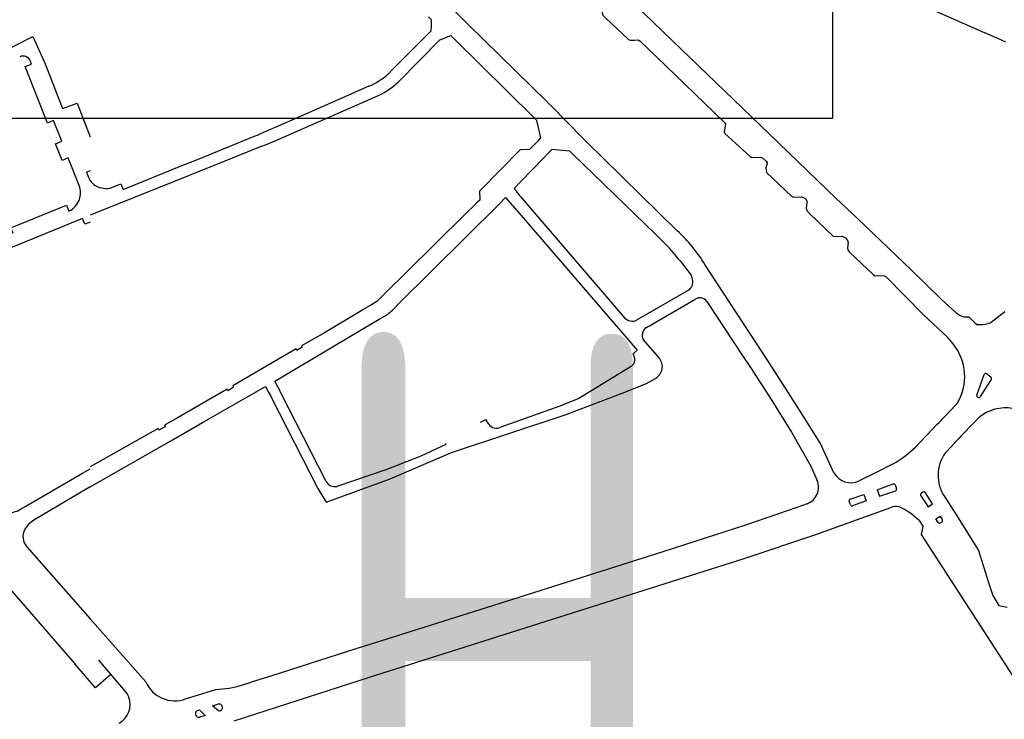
# Model space of a CAD drawing. Extents: x 148869 to 161638, y 453607 to 469810.
# Tile 857 of 1056: x 159130.78 to 159133.57, y 459838.59 to 459840.57. Entities that reach past the tile are written whole.
import ezdxf
from ezdxf.enums import TextEntityAlignment as Align

# ---------------------------------------------------------------- set-up
doc = ezdxf.new("R2010")
doc.units = 0
doc.layers.add('ALG1-OVERZICHT', color=1, linetype='CONTINUOUS')
doc.layers.add('LKI_V01_KANTRIJWEG', color=252, linetype='CONTINUOUS')
doc.layers.add('X-XX-AL-TEKENBLAD-KADER-G-OZ', color=1, linetype='CONTINUOUS', lineweight=25)
doc.styles.add('ISO', font='ISO.shx')

msp = doc.modelspace()

# ---------------------------------------------------------------- linework, layer by layer
at = {"layer": 'LKI_V01_KANTRIJWEG'}
for p, q in [((159132.0428, 459840.5651), (159131.9931, 459840.614)), ((159132.0428, 459840.5651), (159131.9931, 459840.614)), ((159131.9402, 459840.5769), (159131.9485, 459840.5685)), ((159131.9402, 459840.5769), (159131.9485, 459840.5685)), ((159132.0514, 459840.5567), (159132.0428, 459840.5651)), ((159132.0514, 459840.5567), (159132.0428, 459840.5651)), ((159133.5385, 459840.5206), (159133.5108, 459840.5331)), ((159133.5385, 459840.5206), (159133.5108, 459840.5331)), ((159130.6598, 459840.4404), (159130.8213, 459840.5217)), ((159130.6598, 459840.4404), (159130.8213, 459840.5217)), ((159132.0017, 459840.5232), (159132.0027, 459840.5241)), ((159132.0017, 459840.5232), (159132.0027, 459840.5241)), ((159132.0027, 459840.5241), (159132.0111, 459840.5158)), ((159132.0027, 459840.5241), (159132.0111, 459840.5158)), ((159132.0111, 459840.5158), (159132.2382, 459840.2917)), ((159132.0111, 459840.5158), (159132.2382, 459840.2917)), ((159133.55, 459840.5155), (159133.5385, 459840.5206)), ((159133.55, 459840.5155), (159133.5385, 459840.5206)), ((159133.5726, 459840.5053), (159133.55, 459840.5155)), ((159133.5726, 459840.5053), (159133.55, 459840.5155)), ((159130.8173, 459840.4433), (159130.8148, 459840.4513)), ((159130.8173, 459840.4433), (159130.8148, 459840.4513)), ((159131.8253, 459840.4149), (159131.8371, 459840.4268)), ((159131.8253, 459840.4149), (159131.8371, 459840.4268)), ((159131.7715, 459840.3809), (159131.6629, 459840.3332)), ((159131.7715, 459840.3809), (159131.6629, 459840.3332)), ((159131.5148, 459840.2298), (159131.8, 459840.3558)), ((159131.5148, 459840.2298), (159131.8, 459840.3558)), ((159131.6629, 459840.3332), (159131.5062, 459840.2643)), ((159131.6629, 459840.3332), (159131.5062, 459840.2643)), ((159132.2866, 459840.325), (159132.2784, 459840.3334)), ((159132.2866, 459840.325), (159132.2784, 459840.3334)), ((159132.377, 459840.2333), (159132.2866, 459840.325)), ((159132.377, 459840.2333), (159132.2866, 459840.325)), ((159130.9026, 459840.2253), (159130.8796, 459840.2838)), ((159130.9026, 459840.2253), (159130.8796, 459840.2838)), ((159132.2382, 459840.2917), (159132.2465, 459840.2835)), ((159132.2382, 459840.2917), (159132.2465, 459840.2835)), ((159131.4654, 459840.2467), (159131.4916, 459840.258)), ((159131.4654, 459840.2467), (159131.4916, 459840.258)), ((159131.4916, 459840.258), (159131.5009, 459840.262)), ((159131.4916, 459840.258), (159131.5009, 459840.262)), ((159131.5062, 459840.2643), (159131.5009, 459840.262)), ((159131.5062, 459840.2643), (159131.5009, 459840.262)), ((159131.2911, 459840.1759), (159131.4501, 459840.2402)), ((159131.2911, 459840.1759), (159131.4501, 459840.2402)), ((159131.4501, 459840.2402), (159131.4559, 459840.2426)), ((159131.4501, 459840.2402), (159131.4559, 459840.2426)), ((159131.4559, 459840.2426), (159131.4654, 459840.2467)), ((159131.4559, 459840.2426), (159131.4654, 459840.2467)), ((159131.4789, 459840.2155), (159131.5061, 459840.2264)), ((159131.4789, 459840.2155), (159131.5061, 459840.2264)), ((159131.5061, 459840.2264), (159131.5148, 459840.2298)), ((159131.5061, 459840.2264), (159131.5148, 459840.2298)), ((159132.2434, 459840.2202), (159132.2516, 459840.2285)), ((159132.2434, 459840.2202), (159132.2516, 459840.2285)), ((159132.385, 459840.2252), (159132.377, 459840.2333)), ((159132.385, 459840.2252), (159132.377, 459840.2333)), ((159132.6434, 459839.972), (159132.385, 459840.2252)), ((159132.6434, 459839.972), (159132.385, 459840.2252)), ((159131.4689, 459840.2115), (159131.364, 459840.1693)), ((159131.4689, 459840.2115), (159131.364, 459840.1693)), ((159131.4689, 459840.2115), (159131.4789, 459840.2155)), ((159131.4689, 459840.2115), (159131.4789, 459840.2155)), ((159132.2259, 459840.2024), (159132.2339, 459840.2106)), ((159132.2259, 459840.2024), (159132.2339, 459840.2106)), ((159132.2339, 459840.2106), (159132.2434, 459840.2202)), ((159132.2339, 459840.2106), (159132.2434, 459840.2202)), ((159132.2757, 459840.1883), (159132.2895, 459840.2025)), ((159132.2757, 459840.1883), (159132.2895, 459840.2025)), ((159132.2895, 459840.2025), (159132.3384, 459840.1978)), ((159132.2895, 459840.2025), (159132.3384, 459840.1978)), ((159132.3384, 459840.1978), (159132.3481, 459840.1885)), ((159132.3384, 459840.1978), (159132.3481, 459840.1885)), ((159130.9521, 459840.0997), (159130.9206, 459840.1778)), ((159130.9521, 459840.0997), (159130.9206, 459840.1778)), ((159131.364, 459840.1693), (159131.1712, 459840.0915)), ((159131.364, 459840.1693), (159131.1712, 459840.0915)), ((159131.24, 459840.1553), (159131.2911, 459840.1759)), ((159131.24, 459840.1553), (159131.2911, 459840.1759)), ((159132.2001, 459840.1102), (159132.2665, 459840.1788)), ((159132.2001, 459840.1102), (159132.2665, 459840.1788)), ((159132.2665, 459840.1788), (159132.2757, 459840.1883)), ((159132.2665, 459840.1788), (159132.2757, 459840.1883)), ((159132.8846, 459840.1781), (159132.8948, 459840.1688)), ((159132.8846, 459840.1781), (159132.8948, 459840.1688)), ((159130.9831, 459840.1415), (159130.9725, 459840.1373)), ((159130.9831, 459840.1415), (159130.9725, 459840.1373)), ((159130.9725, 459840.1373), (159130.9785, 459840.1233)), ((159130.9725, 459840.1373), (159130.9785, 459840.1233)), ((159130.9824, 459840.1153), (159130.9831, 459840.1141)), ((159130.9824, 459840.1153), (159130.9831, 459840.1141)), ((159131.1542, 459840.0846), (159130.9831, 459840.0156)), ((159131.1542, 459840.0846), (159130.9831, 459840.0156)), ((159131.0447, 459840.0942), (159131.0694, 459840.1045)), ((159131.0447, 459840.0942), (159131.0694, 459840.1045)), ((159131.1712, 459840.0915), (159131.1542, 459840.0846)), ((159131.1712, 459840.0915), (159131.1542, 459840.0846)), ((159132.182, 459840.0916), (159132.2001, 459840.1102)), ((159132.182, 459840.0916), (159132.2001, 459840.1102)), ((159132.182, 459840.0916), (159132.1965, 459840.0728)), ((159132.182, 459840.0916), (159132.1965, 459840.0728)), ((159132.0856, 459840.0597), (159132.0788, 459840.0531)), ((159132.0856, 459840.0597), (159132.0788, 459840.0531)), ((159132.1393, 459840.0474), (159132.1574, 459840.0661)), ((159132.1393, 459840.0474), (159132.1574, 459840.0661)), ((159132.1574, 459840.0661), (159132.1755, 459840.0451)), ((159132.1574, 459840.0661), (159132.1755, 459840.0451)), ((159132.1965, 459840.0728), (159132.2016, 459840.0668)), ((159132.1965, 459840.0728), (159132.2016, 459840.0668)), ((159132.2016, 459840.0668), (159132.2042, 459840.0638)), ((159132.2016, 459840.0668), (159132.2042, 459840.0638)), ((159132.2042, 459840.0638), (159132.4941, 459839.7258)), ((159132.2042, 459840.0638), (159132.4941, 459839.7258)), ((159133, 459840.0664), (159133.0073, 459840.0622)), ((159133, 459840.0664), (159133.0073, 459840.0622)), ((159131.8553, 459839.7651), (159132.1393, 459840.0474)), ((159131.8553, 459839.7651), (159132.1393, 459840.0474)), ((159132.0716, 459840.0459), (159132.0446, 459840.0194)), ((159132.0716, 459840.0459), (159132.0446, 459840.0194)), ((159132.0788, 459840.0531), (159132.0716, 459840.0459)), ((159132.0788, 459840.0531), (159132.0716, 459840.0459)), ((159132.1755, 459840.0451), (159132.1781, 459840.0421)), ((159132.1755, 459840.0451), (159132.1781, 459840.0421)), ((159132.0446, 459840.0194), (159131.8757, 459839.8527)), ((159132.0446, 459840.0194), (159131.8757, 459839.8527)), ((159133.1191, 459839.9523), (159133.1244, 459839.944)), ((159133.1191, 459839.9523), (159133.1244, 459839.944)), ((159132.6511, 459839.8865), (159132.6822, 459839.8459)), ((159132.6511, 459839.8865), (159132.6822, 459839.8459)), ((159131.8757, 459839.8527), (159131.8224, 459839.8002)), ((159131.8757, 459839.8527), (159131.8224, 459839.8002)), ((159133.2343, 459839.8415), (159133.3396, 459839.7337)), ((159133.2343, 459839.8415), (159133.3396, 459839.7337)), ((159132.6847, 459839.8151), (159132.6853, 459839.8162)), ((159132.6847, 459839.8151), (159132.6853, 459839.8162)), ((159131.8086, 459839.7866), (159131.7934, 459839.7716)), ((159131.8086, 459839.7866), (159131.7934, 459839.7716)), ((159131.8224, 459839.8002), (159131.8086, 459839.7866)), ((159131.8224, 459839.8002), (159131.8086, 459839.7866)), ((159132.6765, 459839.8046), (159132.5283, 459839.7185)), ((159132.6765, 459839.8046), (159132.5283, 459839.7185)), ((159132.6915, 459839.7764), (159132.6941, 459839.778)), ((159132.6915, 459839.7764), (159132.6941, 459839.778)), ((159131.7555, 459839.749), (159131.7516, 459839.7467)), ((159131.7555, 459839.749), (159131.7516, 459839.7467)), ((159131.7636, 459839.7538), (159131.7555, 459839.749)), ((159131.7636, 459839.7538), (159131.7555, 459839.749)), ((159131.7765, 459839.7615), (159131.7636, 459839.7538)), ((159131.7765, 459839.7615), (159131.7636, 459839.7538)), ((159131.7934, 459839.7716), (159131.7765, 459839.7615)), ((159131.7934, 459839.7716), (159131.7765, 459839.7615)), ((159131.8433, 459839.7532), (159131.8553, 459839.7651)), ((159131.8433, 459839.7532), (159131.8553, 459839.7651)), ((159132.5559, 459839.6984), (159132.6915, 459839.7764)), ((159132.5559, 459839.6984), (159132.6915, 459839.7764)), ((159131.7799, 459839.7094), (159131.8007, 459839.7217)), ((159131.7799, 459839.7094), (159131.8007, 459839.7217)), ((159131.8007, 459839.7217), (159131.8173, 459839.7316)), ((159131.8007, 459839.7217), (159131.8173, 459839.7316)), ((159133.4071, 459839.6704), (159133.3396, 459839.7337)), ((159133.4071, 459839.6704), (159133.3396, 459839.7337)), ((159133.5309, 459839.713), (159133.5697, 459839.7436)), ((159133.5309, 459839.713), (159133.5697, 459839.7436)), ((159131.5053, 459839.5466), (159131.7799, 459839.7094)), ((159131.5053, 459839.5466), (159131.7799, 459839.7094)), ((159133.4863, 459839.7093), (159133.4885, 459839.7068)), ((159133.4863, 459839.7093), (159133.4885, 459839.7068)), ((159133.5283, 459839.7116), (159133.5309, 459839.713)), ((159133.5283, 459839.7116), (159133.5309, 459839.713)), ((159133.4232, 459839.6519), (159133.4071, 459839.6704)), ((159133.4232, 459839.6519), (159133.4071, 459839.6704)), ((159131.5659, 459839.6378), (159131.3862, 459839.5332)), ((159131.5659, 459839.6378), (159131.3862, 459839.5332)), ((159131.5674, 459839.6334), (159131.5659, 459839.6378)), ((159131.5674, 459839.6334), (159131.5659, 459839.6378)), ((159131.5826, 459839.6421), (159131.5674, 459839.6334)), ((159131.5826, 459839.6421), (159131.5674, 459839.6334)), ((159131.5811, 459839.6465), (159131.5826, 459839.6421)), ((159131.5811, 459839.6465), (159131.5826, 459839.6421)), ((159132.5928, 459839.6113), (159132.5475, 459839.6633)), ((159132.5928, 459839.6113), (159132.5475, 459839.6633)), ((159132.5132, 459839.5879), (159132.365, 459839.4969)), ((159132.5132, 459839.5879), (159132.365, 459839.4969)), ((159133.4904, 459839.507), (159133.5111, 459839.5648)), ((159133.4904, 459839.507), (159133.5111, 459839.5648)), ((159133.5173, 459839.568), (159133.5297, 459839.5584)), ((159133.5173, 459839.568), (159133.5297, 459839.5584)), ((159131.3071, 459839.4329), (159131.4793, 459839.5317)), ((159131.3071, 459839.4329), (159131.4793, 459839.5317)), ((159131.3878, 459839.5283), (159131.3721, 459839.5192)), ((159131.3878, 459839.5283), (159131.3721, 459839.5192)), ((159131.3862, 459839.5332), (159131.3878, 459839.5283)), ((159131.3862, 459839.5332), (159131.3878, 459839.5283)), ((159131.4793, 459839.5317), (159131.4886, 459839.5135)), ((159131.4793, 459839.5317), (159131.4886, 459839.5135)), ((159131.5136, 459839.5302), (159131.5053, 459839.5466)), ((159131.5136, 459839.5302), (159131.5053, 459839.5466)), ((159131.519, 459839.5197), (159131.5136, 459839.5302)), ((159131.519, 459839.5197), (159131.5136, 459839.5302)), ((159133.5309, 459839.5511), (159133.4998, 459839.5028)), ((159133.5309, 459839.5511), (159133.4998, 459839.5028)), ((159131.3721, 459839.5192), (159131.3704, 459839.524)), ((159131.3721, 459839.5192), (159131.3704, 459839.524)), ((159131.4886, 459839.5135), (159131.4935, 459839.5039)), ((159131.4886, 459839.5135), (159131.4935, 459839.5039)), ((159131.4935, 459839.5039), (159131.4958, 459839.4995)), ((159131.4935, 459839.5039), (159131.4958, 459839.4995)), ((159131.4958, 459839.4995), (159131.6273, 459839.2422)), ((159131.4958, 459839.4995), (159131.6273, 459839.2422)), ((159131.5201, 459839.5175), (159131.519, 459839.5197)), ((159131.5201, 459839.5175), (159131.519, 459839.5197)), ((159131.5224, 459839.513), (159131.5201, 459839.5175)), ((159131.5224, 459839.513), (159131.5201, 459839.5175)), ((159131.6502, 459839.2623), (159131.5224, 459839.513)), ((159131.6502, 459839.2623), (159131.5224, 459839.513)), ((159133.3979, 459839.4445), (159133.4317, 459839.4804)), ((159133.3979, 459839.4445), (159133.4317, 459839.4804)), ((159133.3979, 459839.4445), (159133.4317, 459839.4804)), ((159133.3979, 459839.4445), (159133.4317, 459839.4804)), ((159133.4317, 459839.4804), (159133.4344, 459839.4831)), ((159133.4317, 459839.4804), (159133.4344, 459839.4831)), ((159133.4317, 459839.4804), (159133.4344, 459839.4831)), ((159133.4317, 459839.4804), (159133.4344, 459839.4831)), ((159133.3939, 459839.4403), (159133.3979, 459839.4445)), ((159133.3939, 459839.4403), (159133.3979, 459839.4445)), ((159131.1948, 459839.4171), (159131.1773, 459839.4073)), ((159131.1948, 459839.4171), (159131.1773, 459839.4073)), ((159131.193, 459839.4218), (159131.1948, 459839.4171)), ((159131.193, 459839.4218), (159131.1948, 459839.4171)), ((159131.2177, 459839.3816), (159131.3071, 459839.4329)), ((159131.2177, 459839.3816), (159131.3071, 459839.4329)), ((159132.0865, 459839.4302), (159132.1017, 459839.4383)), ((159132.0865, 459839.4302), (159132.1017, 459839.4383)), ((159132.11, 459839.4249), (159132.1017, 459839.4383)), ((159132.11, 459839.4249), (159132.1017, 459839.4383)), ((159133.378, 459839.4243), (159133.3176, 459839.3608)), ((159133.378, 459839.4243), (159133.3176, 459839.3608)), ((159133.378, 459839.4243), (159133.3836, 459839.4294)), ((159133.378, 459839.4243), (159133.3836, 459839.4294)), ((159133.3836, 459839.4294), (159133.3891, 459839.4352)), ((159133.3836, 459839.4294), (159133.3891, 459839.4352)), ((159133.3891, 459839.4352), (159133.3939, 459839.4403)), ((159133.3891, 459839.4352), (159133.3939, 459839.4403)), ((159133.4833, 459839.4297), (159133.4453, 459839.3903)), ((159133.4833, 459839.4297), (159133.4453, 459839.3903)), ((159131.1755, 459839.4121), (159130.9831, 459839.3042)), ((159131.1755, 459839.4121), (159130.9831, 459839.3042)), ((159131.1773, 459839.4073), (159131.1755, 459839.4121)), ((159131.1773, 459839.4073), (159131.1755, 459839.4121)), ((159133.4453, 459839.3903), (159133.4404, 459839.3852)), ((159133.4453, 459839.3903), (159133.4404, 459839.3852)), ((159130.9831, 459839.2469), (159131.2177, 459839.3816)), ((159130.9831, 459839.2469), (159131.2177, 459839.3816)), ((159131.919, 459839.3354), (159131.9902, 459839.3677)), ((159131.919, 459839.3354), (159131.9902, 459839.3677)), ((159131.9902, 459839.3677), (159131.9886, 459839.3695)), ((159131.9902, 459839.3677), (159131.9886, 459839.3695)), ((159133.0861, 459839.2865), (159133.047, 459839.372)), ((159133.0861, 459839.2865), (159133.047, 459839.372)), ((159133.4189, 459839.3612), (159133.401, 459839.3429)), ((159133.4189, 459839.3612), (159133.401, 459839.3429)), ((159133.4349, 459839.3796), (159133.4189, 459839.3612)), ((159133.4349, 459839.3796), (159133.4189, 459839.3612)), ((159133.4404, 459839.3852), (159133.4349, 459839.3796)), ((159133.4404, 459839.3852), (159133.4349, 459839.3796)), ((159131.8761, 459839.3178), (159131.919, 459839.3354)), ((159131.8761, 459839.3178), (159131.919, 459839.3354)), ((159131.8761, 459839.3178), (159131.8555, 459839.3097)), ((159131.8761, 459839.3178), (159131.8555, 459839.3097)), ((159133.2534, 459839.3124), (159133.2096, 459839.2898)), ((159133.2534, 459839.3124), (159133.2096, 459839.2898)), ((159133.2096, 459839.2898), (159133.1575, 459839.2639)), ((159133.2096, 459839.2898), (159133.1575, 459839.2639)), ((159133.2088, 459839.2392), (159133.2535, 459839.2554)), ((159133.2088, 459839.2392), (159133.2535, 459839.2554)), ((159133.2593, 459839.2527), (159133.2631, 459839.2424)), ((159133.2593, 459839.2527), (159133.2631, 459839.2424)), ((159130.9831, 459839.2469), (159130.8239, 459839.1529)), ((159130.9831, 459839.2469), (159130.8239, 459839.1529)), ((159133.1318, 459839.2123), (159133.171, 459839.2258)), ((159133.1318, 459839.2123), (159133.171, 459839.2258)), ((159133.171, 459839.2258), (159133.1778, 459839.2074)), ((159133.171, 459839.2258), (159133.1778, 459839.2074)), ((159133.2088, 459839.2392), (159133.2154, 459839.2208)), ((159133.2088, 459839.2392), (159133.2154, 459839.2208)), ((159133.2154, 459839.2208), (159133.2603, 459839.2365)), ((159133.2154, 459839.2208), (159133.2603, 459839.2365)), ((159133.3376, 459839.232), (159133.3335, 459839.229)), ((159133.3376, 459839.232), (159133.3335, 459839.229)), ((159130.786, 459839.1837), (159130.8009, 459839.1922)), ((159130.786, 459839.1837), (159130.8009, 459839.1922)), ((159133.0103, 459839.1997), (159132.9783, 459839.1878)), ((159133.0103, 459839.1997), (159132.9783, 459839.1878)), ((159133.1331, 459839.196), (159133.1291, 459839.2065)), ((159133.1331, 459839.196), (159133.1291, 459839.2065)), ((159133.1778, 459839.2074), (159133.139, 459839.1933)), ((159133.1778, 459839.2074), (159133.139, 459839.1933)), ((159133.3991, 459839.2196), (159133.4325, 459839.167)), ((159133.3991, 459839.2196), (159133.4325, 459839.167)), ((159133.0347, 459839.1126), (159133.2468, 459839.1887)), ((159133.0347, 459839.1126), (159133.2468, 459839.1887)), ((159133.3863, 459839.1648), (159133.3928, 459839.1546)), ((159133.3863, 459839.1648), (159133.3928, 459839.1546)), ((159133.3271, 459839.1519), (159133.3377, 459839.1358)), ((159133.3271, 459839.1519), (159133.3377, 459839.1358)), ((159133.3912, 459839.1472), (159133.388, 459839.1453)), ((159133.3912, 459839.1472), (159133.388, 459839.1453)), ((159133.3377, 459839.1358), (159133.3328, 459839.1128)), ((159133.3377, 459839.1358), (159133.3328, 459839.1128)), ((159130.8044, 459839.0777), (159130.9831, 459838.8743)), ((159130.8044, 459839.0777), (159130.9831, 459838.8743)), ((159130.7499, 459838.9653), (159130.9397, 459838.7462)), ((159130.7499, 459838.9653), (159130.9397, 459838.7462)), ((159133.5529, 459838.912), (159133.576, 459838.9072)), ((159133.5529, 459838.912), (159133.576, 459838.9072)), ((159131.1401, 459838.6956), (159130.9831, 459838.8743)), ((159131.1401, 459838.6956), (159130.9831, 459838.8743)), ((159131.789, 459838.8062), (159131.7346, 459838.7892)), ((159131.789, 459838.8062), (159131.7346, 459838.7892)), ((159131.0068, 459838.7568), (159131.0881, 459838.6612)), ((159131.0068, 459838.7568), (159131.0881, 459838.6612)), ((159131.3288, 459838.6276), (159131.344, 459838.6324)), ((159131.3288, 459838.6276), (159131.344, 459838.6324)), ((159131.3085, 459838.6005), (159131.2934, 459838.5958)), ((159131.3085, 459838.6005), (159131.2934, 459838.5958)), ((159131.3901, 459838.5848), (159131.4518, 459838.6054)), ((159131.3901, 459838.5848), (159131.4518, 459838.6054))]:
    msp.add_line(p, q, dxfattribs=at)
for points in [[(159132.3287, 459840.8195), (159132.3353, 459840.8088), (159132.3687, 459840.7633), (159132.4062, 459840.7245), (159132.5238, 459840.6108), (159132.6534, 459840.4871), (159132.8764, 459840.2714), (159133.092, 459840.0641), (159133.1534, 459840.0068), (159133.3044, 459839.8609), (159133.3903, 459839.777), (159133.4306, 459839.7411), (159133.4409, 459839.7335), (159133.4535, 459839.7288), (159133.4616, 459839.7281), (159133.4673, 459839.7283), (159133.4863, 459839.7093)], [(159132.3287, 459840.8195), (159132.3353, 459840.8088), (159132.3687, 459840.7633), (159132.4062, 459840.7245), (159132.5238, 459840.6108), (159132.6534, 459840.4871), (159132.8764, 459840.2714), (159133.092, 459840.0641), (159133.1534, 459840.0068), (159133.3044, 459839.8609), (159133.3903, 459839.777), (159133.4306, 459839.7411), (159133.4409, 459839.7335), (159133.4535, 459839.7288), (159133.4616, 459839.7281), (159133.4673, 459839.7283), (159133.4863, 459839.7093)], [(159133.0631, 459840.8195), (159133.0775, 459840.7955), (159133.1121, 459840.7506), (159133.1554, 459840.7075), (159133.1957, 459840.6776), (159133.24, 459840.6541), (159133.5108, 459840.5331)], [(159133.0631, 459840.8195), (159133.0775, 459840.7955), (159133.1121, 459840.7506), (159133.1554, 459840.7075), (159133.1957, 459840.6776), (159133.24, 459840.6541), (159133.5108, 459840.5331)], [(159132.4311, 459840.6106), (159132.4318, 459840.6073), (159132.4312, 459840.5889), (159132.4326, 459840.5822), (159132.4404, 459840.5744), (159132.5058, 459840.5127), (159132.5102, 459840.511), (159132.5227, 459840.511), (159132.5329, 459840.5118), (159132.5388, 459840.5087)], [(159132.4311, 459840.6106), (159132.4318, 459840.6073), (159132.4312, 459840.5889), (159132.4326, 459840.5822), (159132.4404, 459840.5744), (159132.5058, 459840.5127), (159132.5102, 459840.511), (159132.5227, 459840.511), (159132.5329, 459840.5118), (159132.5388, 459840.5087)], [(159131.9485, 459840.5685), (159131.9477, 459840.5674), (159131.947, 459840.5522)], [(159131.9485, 459840.5685), (159131.9477, 459840.5674), (159131.947, 459840.5522)], [(159132.2784, 459840.3334), (159132.2774, 459840.3349), (159132.0514, 459840.5567)], [(159132.2784, 459840.3334), (159132.2774, 459840.3349), (159132.0514, 459840.5567)], [(159131.947, 459840.5522), (159131.9463, 459840.5365), (159131.8371, 459840.4268)], [(159131.947, 459840.5522), (159131.9463, 459840.5365), (159131.8371, 459840.4268)], [(159130.8213, 459840.5217), (159130.8561, 459840.444), (159130.9052, 459840.3176)], [(159130.8213, 459840.5217), (159130.8561, 459840.444), (159130.9052, 459840.3176)], [(159132.0017, 459840.5232), (159131.9712, 459840.5114), (159131.8546, 459840.3934)], [(159132.0017, 459840.5232), (159131.9712, 459840.5114), (159131.8546, 459840.3934)], [(159132.5388, 459840.5087), (159132.6365, 459840.4136), (159132.7763, 459840.2793)], [(159132.5388, 459840.5087), (159132.6365, 459840.4136), (159132.7763, 459840.2793)], [(159130.8796, 459840.2838), (159130.8626, 459840.2768), (159130.7993, 459840.4363), (159130.8173, 459840.4433)], [(159130.8796, 459840.2838), (159130.8626, 459840.2768), (159130.7993, 459840.4363), (159130.8173, 459840.4433)], [(159130.9052, 459840.3176), (159130.9462, 459840.3332), (159130.9831, 459840.2379)], [(159130.9052, 459840.3176), (159130.9462, 459840.3332), (159130.9831, 459840.2379)], [(159132.2516, 459840.2285), (159132.2575, 459840.2345), (159132.2465, 459840.2835)], [(159132.2516, 459840.2285), (159132.2575, 459840.2345), (159132.2465, 459840.2835)], [(159132.7763, 459840.2793), (159132.7794, 459840.2748), (159132.776, 459840.2517), (159132.7777, 459840.2468), (159132.8496, 459840.1816), (159132.8537, 459840.179), (159132.8787, 459840.1803), (159132.8846, 459840.1781)], [(159132.7763, 459840.2793), (159132.7794, 459840.2748), (159132.776, 459840.2517), (159132.7777, 459840.2468), (159132.8496, 459840.1816), (159132.8537, 459840.179), (159132.8787, 459840.1803), (159132.8846, 459840.1781)], [(159130.9206, 459840.1778), (159130.9036, 459840.1708), (159130.8851, 459840.2183), (159130.9026, 459840.2253)], [(159130.9206, 459840.1778), (159130.9036, 459840.1708), (159130.8851, 459840.2183), (159130.9026, 459840.2253)], [(159132.0856, 459840.0597), (159132.0854, 459840.0852), (159132.2004, 459840.2022), (159132.2259, 459840.2024)], [(159132.0856, 459840.0597), (159132.0854, 459840.0852), (159132.2004, 459840.2022), (159132.2259, 459840.2024)], [(159132.3481, 459840.1885), (159132.5818, 459839.9627), (159132.6102, 459839.934)], [(159132.3481, 459840.1885), (159132.5818, 459839.9627), (159132.6102, 459839.934)], [(159132.8948, 459840.1688), (159132.8975, 459840.1641), (159132.8967, 459840.1596), (159132.8936, 459840.1502), (159132.8954, 459840.1372), (159132.9661, 459840.0694), (159132.9701, 459840.0677), (159132.9789, 459840.0673), (159132.9945, 459840.0681), (159133, 459840.0664)], [(159132.8948, 459840.1688), (159132.8975, 459840.1641), (159132.8967, 459840.1596), (159132.8936, 459840.1502), (159132.8954, 459840.1372), (159132.9661, 459840.0694), (159132.9701, 459840.0677), (159132.9789, 459840.0673), (159132.9945, 459840.0681), (159133, 459840.0664)], [(159131.0694, 459840.1045), (159131.0762, 459840.089), (159131.24, 459840.1553)], [(159131.0694, 459840.1045), (159131.0762, 459840.089), (159131.24, 459840.1553)], [(159133.0073, 459840.0622), (159133.0096, 459840.0555), (159133.0096, 459840.0506), (159133.0082, 459840.0355), (159133.0097, 459840.0294), (159133.0171, 459840.0206), (159133.084, 459839.957), (159133.0946, 459839.9556), (159133.1093, 459839.9568), (159133.1191, 459839.9523)], [(159133.0073, 459840.0622), (159133.0096, 459840.0555), (159133.0096, 459840.0506), (159133.0082, 459840.0355), (159133.0097, 459840.0294), (159133.0171, 459840.0206), (159133.084, 459839.957), (159133.0946, 459839.9556), (159133.1093, 459839.9568), (159133.1191, 459839.9523)], [(159130.7655, 459839.9641), (159130.7585, 459839.9806), (159130.9165, 459840.0439), (159130.923, 459840.0274)], [(159130.7655, 459839.9641), (159130.7585, 459839.9806), (159130.9165, 459840.0439), (159130.923, 459840.0274)], [(159132.1781, 459840.0421), (159132.5298, 459839.6336), (159132.5181, 459839.6236)], [(159132.1781, 459840.0421), (159132.5298, 459839.6336), (159132.5181, 459839.6236)], [(159130.9615, 459840.0069), (159130.7165, 459839.9067), (159130.711, 459839.9197), (159130.699, 459839.9147)], [(159130.9615, 459840.0069), (159130.7165, 459839.9067), (159130.711, 459839.9197), (159130.699, 459839.9147)], [(159130.9831, 459839.9963), (159130.9679, 459839.9904), (159130.9615, 459840.0069)], [(159130.9831, 459839.9963), (159130.9679, 459839.9904), (159130.9615, 459840.0069)], [(159133.1244, 459839.944), (159133.1264, 459839.9377), (159133.1248, 459839.924), (159133.1253, 459839.9182), (159133.1303, 459839.9109), (159133.1983, 459839.8469), (159133.2028, 459839.8443), (159133.2132, 459839.8453), (159133.2283, 459839.8447), (159133.2343, 459839.8415)], [(159133.1244, 459839.944), (159133.1264, 459839.9377), (159133.1248, 459839.924), (159133.1253, 459839.9182), (159133.1303, 459839.9109), (159133.1983, 459839.8469), (159133.2028, 459839.8443), (159133.2132, 459839.8453), (159133.2283, 459839.8447), (159133.2343, 459839.8415)], [(159132.9794, 459839.4791), (159132.9024, 459839.6002), (159132.7211, 459839.8767)], [(159132.9794, 459839.4791), (159132.9024, 459839.6002), (159132.7211, 459839.8767)], [(159132.7266, 459839.7716), (159132.8266, 459839.6199), (159132.852, 459839.5823), (159132.9103, 459839.4918), (159132.9662, 459839.4016), (159133.0209, 459839.3061), (159133.0388, 459839.2652)], [(159132.7266, 459839.7716), (159132.8266, 459839.6199), (159132.852, 459839.5823), (159132.9103, 459839.4918), (159132.9662, 459839.4016), (159133.0209, 459839.3061), (159133.0388, 459839.2652)], [(159131.7516, 459839.7467), (159131.6454, 459839.6835), (159131.5811, 459839.6465)], [(159131.7516, 459839.7467), (159131.6454, 459839.6835), (159131.5811, 459839.6465)], [(159132.3292, 459839.4516), (159132.4876, 459839.5126), (159132.5559, 459839.5394), (159132.5821, 459839.5542)], [(159132.3292, 459839.4516), (159132.4876, 459839.5126), (159132.5559, 459839.5394), (159132.5821, 459839.5542)], [(159131.3704, 459839.524), (159131.2318, 459839.4436), (159131.193, 459839.4218)], [(159131.3704, 459839.524), (159131.2318, 459839.4436), (159131.193, 459839.4218)], [(159132.365, 459839.4969), (159132.3115, 459839.4758), (159132.1445, 459839.4158)], [(159132.365, 459839.4969), (159132.3115, 459839.4758), (159132.1445, 459839.4158)], [(159133.047, 459839.372), (159133.0459, 459839.3745), (159132.9794, 459839.4791)], [(159133.047, 459839.372), (159133.0459, 459839.3745), (159132.9794, 459839.4791)], [(159133.5665, 459839.4709), (159133.5409, 459839.4668), (159133.517, 459839.4579), (159133.4988, 459839.4455), (159133.4833, 459839.4297)], [(159133.5665, 459839.4709), (159133.5409, 459839.4668), (159133.517, 459839.4579), (159133.4988, 459839.4455), (159133.4833, 459839.4297)], [(159133.5665, 459839.4709), (159133.5409, 459839.4668), (159133.517, 459839.4579), (159133.4988, 459839.4455), (159133.4833, 459839.4297)], [(159133.5665, 459839.4709), (159133.5409, 459839.4668), (159133.517, 459839.4579), (159133.4988, 459839.4455), (159133.4833, 459839.4297)], [(159135.1296, 459837.86), (159134.9705, 459838.0647), (159134.8858, 459838.1683), (159134.8034, 459838.2655), (159134.6856, 459838.4002), (159134.5865, 459838.5066), (159134.4984, 459838.5952), (159134.2468, 459838.8449), (159133.9258, 459839.1649), (159133.7866, 459839.3027), (159133.6841, 459839.4056), (159133.6412, 459839.4478), (159133.623, 459839.4602), (159133.6017, 459839.4673), (159133.5791, 459839.4707), (159133.5665, 459839.4709)], [(159135.1296, 459837.86), (159134.9705, 459838.0647), (159134.8858, 459838.1683), (159134.8034, 459838.2655), (159134.6856, 459838.4002), (159134.5865, 459838.5066), (159134.4984, 459838.5952), (159134.2468, 459838.8449), (159133.9258, 459839.1649), (159133.7866, 459839.3027), (159133.6841, 459839.4056), (159133.6412, 459839.4478), (159133.623, 459839.4602), (159133.6017, 459839.4673), (159133.5791, 459839.4707), (159133.5665, 459839.4709)], [(159131.6273, 459839.2422), (159131.6503, 459839.2036), (159131.831, 459839.27), (159132.005, 459839.3441), (159132.3292, 459839.4516)], [(159131.6273, 459839.2422), (159131.6503, 459839.2036), (159131.831, 459839.27), (159132.005, 459839.3441), (159132.3292, 459839.4516)], [(159131.8555, 459839.3097), (159131.8187, 459839.2952), (159131.681, 459839.2486)], [(159131.8555, 459839.3097), (159131.8187, 459839.2952), (159131.681, 459839.2486)], [(159130.8009, 459839.1922), (159130.9615, 459839.2864), (159130.9831, 459839.2985)], [(159130.8009, 459839.1922), (159130.9615, 459839.2864), (159130.9831, 459839.2985)], [(159133.3321, 459839.2218), (159133.3524, 459839.1907), (159133.3648, 459839.199), (159133.3448, 459839.2305)], [(159133.3321, 459839.2218), (159133.3524, 459839.1907), (159133.3648, 459839.199), (159133.3448, 459839.2305)], [(159132.9783, 459839.1878), (159132.9573, 459839.1807), (159132.9242, 459839.1687), (159132.8362, 459839.1387), (159132.6027, 459839.0634), (159132.1564, 459838.9215), (159131.789, 459838.8062)], [(159132.9783, 459839.1878), (159132.9573, 459839.1807), (159132.9242, 459839.1687), (159132.8362, 459839.1387), (159132.6027, 459839.0634), (159132.1564, 459838.9215), (159131.789, 459838.8062)], [(159133.3807, 459839.1468), (159133.3742, 459839.157), (159133.3863, 459839.1648)], [(159133.3807, 459839.1468), (159133.3742, 459839.157), (159133.3863, 459839.1648)], [(159133.4325, 459839.167), (159133.4952, 459839.0672), (159133.5238, 459838.9765)], [(159133.4325, 459839.167), (159133.4952, 459839.0672), (159133.5238, 459838.9765)], [(159131.4518, 459838.6054), (159131.7727, 459838.7084), (159132.2909, 459838.8732), (159132.8323, 459839.0443), (159133.0347, 459839.1126)], [(159131.4518, 459838.6054), (159131.7727, 459838.7084), (159132.2909, 459838.8732), (159132.8323, 459839.0443), (159133.0347, 459839.1126)], [(159133.3328, 459839.1128), (159133.9328, 459838.1854), (159133.9561, 459838.1807)], [(159133.3328, 459839.1128), (159133.9328, 459838.1854), (159133.9561, 459838.1807)], [(159133.5238, 459838.9765), (159133.5352, 459838.9396), (159133.5529, 459838.912)], [(159133.5238, 459838.9765), (159133.5352, 459838.9396), (159133.5529, 459838.912)], [(159131.7346, 459838.7892), (159131.4972, 459838.7128), (159131.4384, 459838.695)], [(159131.7346, 459838.7892), (159131.4972, 459838.7128), (159131.4384, 459838.695)], [(159131.0419, 459838.7166), (159130.9984, 459838.6785), (159130.9397, 459838.7462)], [(159131.0419, 459838.7166), (159130.9984, 459838.6785), (159130.9397, 459838.7462)], [(159131.2531, 459838.6472), (159131.3386, 459838.6743), (159131.3762, 459838.6781), (159131.3987, 459838.6821), (159131.4384, 459838.695)], [(159131.2531, 459838.6472), (159131.3386, 459838.6743), (159131.3762, 459838.6781), (159131.3987, 459838.6821), (159131.4384, 459838.695)], [(159131.2884, 459838.6149), (159131.292, 459838.6161), (159131.3085, 459838.6005)], [(159131.2884, 459838.6149), (159131.292, 459838.6161), (159131.3085, 459838.6005)], [(159131.3502, 459838.6139), (159131.3466, 459838.6126), (159131.3288, 459838.6276)], [(159131.3502, 459838.6139), (159131.3466, 459838.6126), (159131.3288, 459838.6276)]]:
    msp.add_lwpolyline(points, dxfattribs=at)
for centre, radius, start, end in [((159130.7931, 459840.4431), 0.0231, 69.3186, 113.8255), ((159130.7931, 459840.4431), 0.0231, 69.3186, 113.8255), ((159130.7931, 459840.4431), 0.0231, 20.6009, 69.3567), ((159130.7931, 459840.4431), 0.0231, 20.6009, 69.3567), ((159131.6937, 459840.5633), 0.1983, 293.1086, 311.5629), ((159131.6937, 459840.5633), 0.1983, 293.1086, 311.5629), ((159131.7194, 459840.5315), 0.1933, 294.6376, 314.391), ((159131.7194, 459840.5315), 0.1933, 294.6376, 314.391), ((159131.0144, 459840.1357), 0.038, 199.0518, 212.4588), ((159131.0144, 459840.1357), 0.038, 199.0518, 212.4588), ((159131.0218, 459840.1389), 0.0459, 212.6581, 238.1416), ((159131.0218, 459840.1389), 0.0459, 212.6581, 238.1416), ((159130.8986, 459840.0792), 0.0573, 340.2723, 20.9084), ((159130.8986, 459840.0792), 0.0573, 340.2723, 20.9084), ((159131.0217, 459840.138), 0.0452, 237.6155, 269.1604), ((159131.0217, 459840.138), 0.0452, 237.6155, 269.1604), ((159131.031, 459840.1247), 0.0334, 252.6496, 294.18), ((159131.031, 459840.1247), 0.0334, 252.6496, 294.18), ((159130.8987, 459840.0792), 0.0572, 295.1588, 340.2728), ((159130.8987, 459840.0792), 0.0572, 295.1588, 340.2728), ((159132.3408, 459839.6463), 0.4446, 31.2135, 47.1049), ((159132.3408, 459839.6463), 0.4446, 31.2135, 47.1049), ((159132.2093, 459839.5476), 0.5568, 37.4973, 43.9511), ((159132.2093, 459839.5476), 0.5568, 37.4973, 43.9511), ((159132.6574, 459839.8283), 0.0304, 336.5114, 35.3482), ((159132.6574, 459839.8283), 0.0304, 336.5114, 35.3482), ((159132.6578, 459839.8278), 0.0297, 308.8905, 334.7709), ((159132.6578, 459839.8278), 0.0297, 308.8905, 334.7709), ((159132.7075, 459839.7601), 0.0223, 31.0141, 126.6584), ((159132.7075, 459839.7601), 0.0223, 31.0141, 126.6584), ((159131.7708, 459839.8139), 0.0946, 299.4588, 320.0525), ((159131.7708, 459839.8139), 0.0946, 299.4588, 320.0525), ((159132.5166, 459839.7472), 0.031, 223.6944, 292.2854), ((159132.5166, 459839.7472), 0.031, 223.6944, 292.2854), ((159132.5708, 459839.6763), 0.0267, 123.8747, 208.9918), ((159132.5708, 459839.6763), 0.0267, 123.8747, 208.9918), ((159133.4982, 459839.7934), 0.0871, 263.5773, 290.1764), ((159133.4982, 459839.7934), 0.0871, 263.5773, 290.1764), ((159133.3106, 459839.5597), 0.1455, 328.2514, 39.3384), ((159133.3106, 459839.5597), 0.1455, 328.2514, 39.3384), ((159132.4989, 459839.6081), 0.0247, 305.2928, 38.9516), ((159132.4989, 459839.6081), 0.0247, 305.2928, 38.9516), ((159132.5625, 459839.5874), 0.0386, 300.5684, 38.2856), ((159132.5625, 459839.5874), 0.0386, 300.5684, 38.2856), ((159133.5157, 459839.5635), 0.00478, 69.8331, 164.8965), ((159133.5157, 459839.5635), 0.00478, 69.8331, 164.8965), ((159133.5269, 459839.5542), 0.00503, 322.4763, 56.6019), ((159133.5269, 459839.5542), 0.00503, 322.4763, 56.6019), ((159133.4953, 459839.5054), 0.00513, 162.0556, 329.7345), ((159133.4953, 459839.5054), 0.00513, 162.0556, 329.7345), ((159133.4953, 459839.5054), 0.00513, 162.0556, 329.7345), ((159133.4953, 459839.5054), 0.00513, 162.0556, 329.7345), ((159132.1323, 459839.4399), 0.0269, 213.8244, 296.7474), ((159132.1323, 459839.4399), 0.0269, 213.8244, 296.7474), ((159133.1175, 459839.5589), 0.2815, 298.8642, 315.2804), ((159133.1175, 459839.5589), 0.2815, 298.8642, 315.2804), ((159133.488, 459839.2799), 0.1074, 144.073, 214.1239), ((159133.488, 459839.2799), 0.1074, 144.073, 214.1239), ((159133.1345, 459839.3153), 0.0563, 210.7162, 294.0943), ((159133.1345, 459839.3153), 0.0563, 210.7162, 294.0943), ((159131.6749, 459839.2763), 0.0284, 209.5715, 282.5243), ((159131.6749, 459839.2763), 0.0284, 209.5715, 282.5243), ((159132.9936, 459839.2459), 0.0491, 289.8105, 23.0612), ((159132.9936, 459839.2459), 0.0491, 289.8105, 23.0612), ((159133.255, 459839.2511), 0.00459, 20.6366, 109.1135), ((159133.255, 459839.2511), 0.00459, 20.6366, 109.1135), ((159133.2588, 459839.2408), 0.00454, 288.7792, 19.8304), ((159133.2588, 459839.2408), 0.00454, 288.7792, 19.8304), ((159133.3363, 459839.2247), 0.00513, 123.0604, 215.4435), ((159133.3363, 459839.2247), 0.00513, 123.0604, 215.4435), ((159133.3405, 459839.2277), 0.00517, 33.0606, 123.4921), ((159133.3405, 459839.2277), 0.00517, 33.0606, 123.4921), ((159133.1333, 459839.2081), 0.00448, 109.4866, 200.9007), ((159133.1333, 459839.2081), 0.00448, 109.4866, 200.9007), ((159133.1373, 459839.1975), 0.00444, 199.0452, 291.6537), ((159133.1373, 459839.1975), 0.00444, 199.0452, 291.6537), ((159130.7513, 459839.2421), 0.0679, 264.3417, 300.6719), ((159130.7513, 459839.2421), 0.0679, 264.3417, 300.6719), ((159133.2616, 459839.1519), 0.0397, 77.1393, 111.9508), ((159133.2616, 459839.1519), 0.0397, 77.1393, 111.9508), ((159133.204, 459839.0322), 0.1718, 44.1943, 67.23), ((159133.204, 459839.0322), 0.1718, 44.1943, 67.23), ((159130.8552, 459839.0955), 0.065, 135.2231, 152.2852), ((159130.8552, 459839.0955), 0.065, 135.2231, 152.2852), ((159130.8593, 459839.093), 0.0696, 120.5399, 136.0957), ((159130.8593, 459839.093), 0.0696, 120.5399, 136.0957), ((159133.3852, 459839.1499), 0.00541, 214.5239, 301.0058), ((159133.3852, 459839.1499), 0.00541, 214.5239, 301.0058), ((159133.3884, 459839.1517), 0.00526, 301.7776, 33.6414), ((159133.3884, 459839.1517), 0.00526, 301.7776, 33.6414), ((159130.8327, 459839.107), 0.0397, 151.8781, 186.9768), ((159130.8327, 459839.107), 0.0397, 151.8781, 186.9768), ((159130.8355, 459839.1065), 0.0424, 185.9119, 222.824), ((159130.8355, 459839.1065), 0.0424, 185.9119, 222.824), ((159131.2225, 459838.7319), 0.0901, 203.7749, 289.8561), ((159131.2225, 459838.7319), 0.0901, 203.7749, 289.8561), ((159131.036, 459838.6313), 0.06, 299.0448, 20.1921), ((159131.036, 459838.6313), 0.06, 299.0448, 20.1921), ((159131.0427, 459838.635), 0.0524, 18.8351, 29.95), ((159131.0427, 459838.635), 0.0524, 18.8351, 29.95), ((159131.2906, 459838.6053), 0.00987, 103.2742, 286.2484), ((159131.2906, 459838.6053), 0.00987, 103.2742, 286.2484), ((159131.3474, 459838.6232), 0.00975, 286.4735, 110.5637), ((159131.3474, 459838.6232), 0.00975, 286.4735, 110.5637)]:
    msp.add_arc(centre, radius, start, end, dxfattribs=at)
at = {"layer": 'X-XX-AL-TEKENBLAD-KADER-G-OZ'}
msp.add_lwpolyline([(159126.9326, 459844.5948), (159133.0826, 459844.5948), (159133.0826, 459840.2898), (159126.9326, 459840.2898)], close=True, dxfattribs=at)

# ---------------------------------------------------------------- texts
at = {"layer": 'ALG1-OVERZICHT', "style": 'ISO', "width": 0.7}
msp.add_text('H', height=1.875, dxfattribs=at).set_placement((159131.624, 459837.2481), align=Align.BOTTOM_LEFT)

doc.saveas('drawing.dxf')
